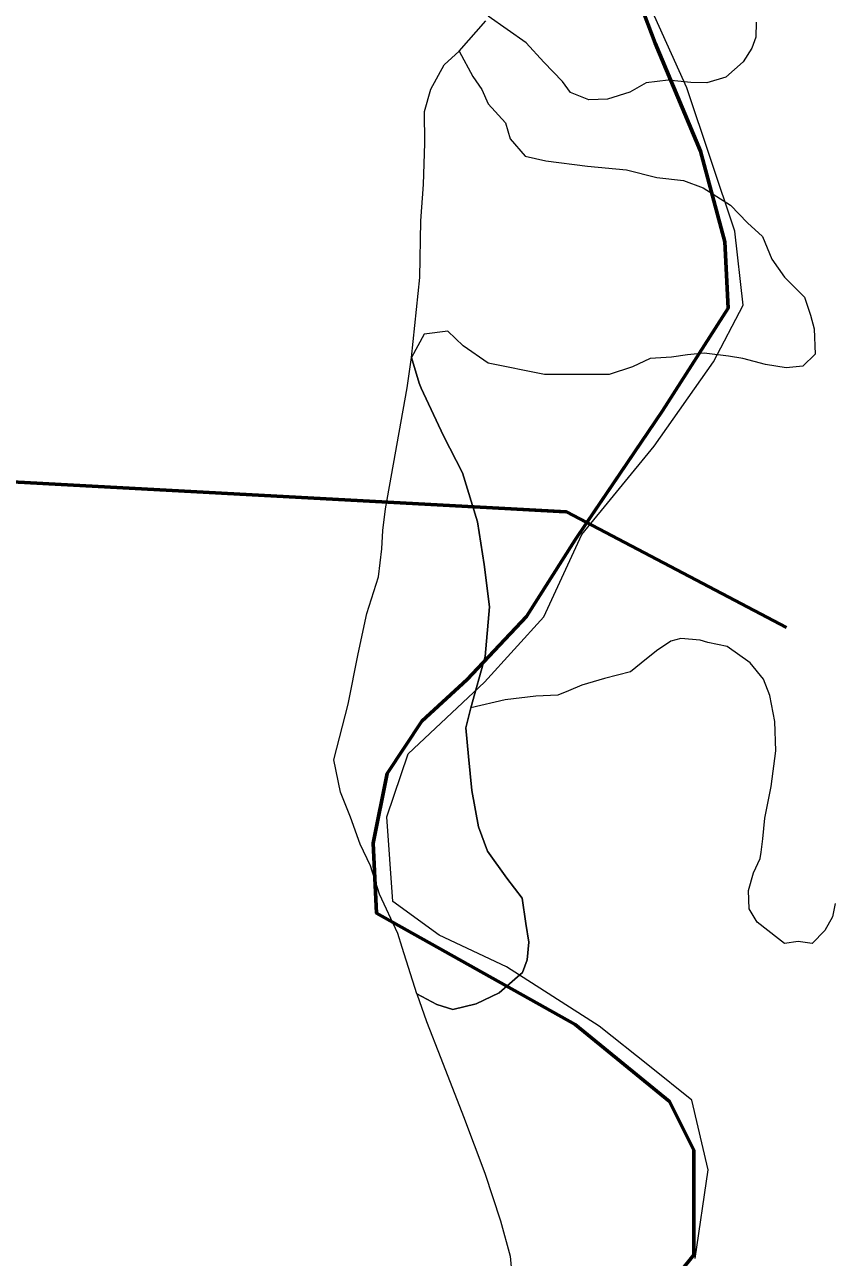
# Model space of a CAD drawing. Extents: x -1643653 to 4543381, y 1624270 to 13878484.
# Drawn here: x 752870 to 754823, y 8933088 to 8936065 of the extents above; entities that cross this region are included whole.
import ezdxf

# ---------------------------------------------------------------- set-up
doc = ezdxf.new("R2010")
doc.units = 0
doc.header["$LTSCALE"] = 200
doc.linetypes.add('MEDIUM_DASHED', pattern=[4.5, 3, -1.5])
for name, color, linetype, lineweight in [('1', 7, 'Continuous', 13), ('10', 7, 'MEDIUM_DASHED', 60), ('14', 7, 'Continuous', 13), ('27', 7, 'Continuous', 53), ('28', 7, 'Continuous', 53), ('29', 7, 'Continuous', 13)]:
    doc.layers.add(name, color=color, linetype=linetype, lineweight=lineweight)

msp = doc.modelspace()

# ---------------------------------------------------------------- linework, layer by layer
at = {"layer": '1', "lineweight": 25}
msp.add_spline([(814781, 9009175.5), (814787.2, 9009173.4), (814796.9, 9009173.4), (814799.4, 9009172.4), (814805.1, 9009174.5), (814805.6, 9009176.5), (814811.7, 9009179.5), (814811.7, 9009179.5), (814801.5, 9009181), (814790.7, 9009181.5), (814784.1, 9009183.1), (814777.4, 9009185.1), (814778.4, 9009175.5)], degree=3, dxfattribs=at)
at = {"layer": '10'}
msp.add_open_spline([(753774.9, 8926261.4), (753812.7, 8926399.9), (753812, 8926558.8), (753709.5, 8926687.3), (753566, 8926867.3), (753376.7, 8926916.9), (753227, 8927050.3), (753014.8, 8927239.4), (752804.9, 8927430.3), (752597.6, 8927630.5), (752376.7, 8927843.7), (752192.2, 8928091.3), (752017.6, 8928334.1), (751956, 8928419.6), (752103.6, 8928574.9), (752029.9, 8928655), (751955.6, 8928735.8), (751801.6, 8928688.1), (751721.4, 8928753.8), (751652.2, 8928810.4), (751601.3, 8928901.2), (751523.9, 8928951.3), (751367.8, 8929052.4), (751185.2, 8929119.1), (751030.2, 8929222.8), (750931.1, 8929289.2), (750854.8, 8929393), (750746.4, 8929445), (750665, 8929484.1), (750582.4, 8929520.3), (750499.6, 8929556.1), (750413.3, 8929593.4), (750326.8, 8929630.1), (750240.4, 8929667.2), (750059.5, 8929745.1), (749875.6, 8929807.6), (749709.7, 8929926.4), (749552.8, 8930038.9), (749714.4, 8930314.8), (749771.5, 8930481.9), (749848.6, 8930707.8), (750077.8, 8930926.7), (750119.5, 8931152.3), (750152, 8931328.4), (750058.1, 8931532.9), (749922, 8931707.8), (749753.2, 8931924.7), (749391.3, 8931773.6), (749243.2, 8931979.4), (749032.7, 8932271.9), (748906.3, 8932592.6), (748823.6, 8932929.9), (748786.3, 8933082.2), (748758.3, 8933247.9), (748811.3, 8933399), (748934, 8933748.4), (749210.7, 8934002.5), (749514.7, 8934226), (749629.1, 8934310.1), (749795.5, 8934228.1), (749909.7, 8934329.8), (749982.5, 8934394.6), (750061.5, 8934468.6), (750045.4, 8934552), (750025.6, 8934654.5), (749991.4, 8934758.2), (749959, 8934860.6), (749901, 8935043.9), (749870.4, 8935232.4), (749773.9, 8935403.7), (749725.3, 8935490), (749619.5, 8935521), (749551.8, 8935588.9), (749459.7, 8935681.1), (749373.5, 8935781.5), (749280.2, 8935872.8), (749090.8, 8936058.2), (748862, 8936191), (748663.2, 8936378.9), (748545.5, 8936490.1), (748390.4, 8936617), (748404, 8936773.9), (748412.2, 8936868.5), (748420.5, 8936963.2), (748428.7, 8937057.8)], degree=3, dxfattribs=at)
at = {"layer": '14'}
for points in [[(753980.4, 8934477.6), (754123.7, 8934635.3), (754216.1, 8934833.8), (754390.1, 8935047.4), (754533.5, 8935250.9), (754605.3, 8935388.3), (754585.6, 8935566.6), (754469.7, 8935913.2), (754383.8, 8936101.9)], [(754489.8, 8933086), (754521.2, 8933299.9), (754481.1, 8933468.1), (754379.5, 8933549.8), (754257.6, 8933646.8), (754033.9, 8933789.8), (753871.2, 8933866.5), (753759.4, 8933948.2), (753744.9, 8934152), (753796.4, 8934304.8), (753980.4, 8934477.6)]]:
    msp.add_lwpolyline(points, dxfattribs=at)
at = {"layer": '27', "linetype": 'MEDIUM_DASHED'}
for p, q in [((749981.9, 8935116.1), (754179.1, 8934889)), ((754179.1, 8934889), (757256.9, 8933270.8))]:
    msp.add_line(p, q, dxfattribs=at)
at = {"layer": '27'}
for points in [[(754392.7, 8936020.7), (754342.2, 8936155.4), (754342.2, 8936298.6)], [(754351.3, 8932926.2), (754486, 8933094.6), (754486, 8933347.3), (754427.1, 8933465.2), (754199.8, 8933650.5), (753720, 8933920), (753711.6, 8934088.4), (753745.2, 8934256.8), (753829.4, 8934383.2), (753938.8, 8934484.2), (754081.9, 8934635.8), (754199.8, 8934821.1), (754410.2, 8935132.7), (754569.4, 8935380.6), (754561, 8935540.6), (754502.1, 8935759.6), (754392.7, 8936020.7), (754342.2, 8936155.4)], [(754342.2, 8936155.4), (754392.7, 8936020.7), (754502.1, 8935759.6), (754561, 8935540.6), (754569.4, 8935380.6), (754410.2, 8935132.7), (754199.8, 8934821.1), (754081.9, 8934635.8), (753938.8, 8934484.2), (753829.4, 8934383.2), (753745.2, 8934256.8), (753711.6, 8934088.4), (753720, 8933920), (754199.8, 8933650.5), (754427.1, 8933465.2), (754486, 8933347.3), (754486, 8933094.6), (754351.3, 8932926.2)], [(744468.3, 8935167.7), (744738.2, 8934840), (744742.2, 8934840.9), (749981.9, 8935116.1), (754179.1, 8934889), (754228.2, 8934863.2), (754410.2, 8935132.7), (754569.4, 8935380.6), (754561, 8935540.6), (754502.1, 8935759.6), (754392.7, 8936020.7)], [(754081.9, 8934635.8), (754199.8, 8934821.1), (754228.2, 8934863.2), (754179.1, 8934889), (749981.9, 8935116.1), (744737.6, 8934840.7)], [(753711.6, 8934088.4), (753745.2, 8934256.8), (753829.4, 8934383.2), (753938.8, 8934484.2), (754081.9, 8934635.8)], [(754275.6, 8932681.9), (754351.3, 8932926.2), (754486, 8933094.6), (754486, 8933347.3), (754427.1, 8933465.2), (754199.8, 8933650.5), (753720, 8933920), (753711.6, 8934088.4)]]:
    msp.add_lwpolyline(points, dxfattribs=at)
at = {"layer": '28'}
msp.add_lwpolyline([(754351.3, 8932926.2), (754486, 8933094.6), (754486, 8933347.3), (754427.1, 8933465.2), (754199.8, 8933650.5), (753720, 8933920), (753711.6, 8934088.4), (753745.2, 8934256.8), (753829.4, 8934383.2), (753938.8, 8934484.2), (754081.9, 8934635.8), (754199.8, 8934821.1), (754410.2, 8935132.7), (754569.4, 8935380.6), (754561, 8935540.6), (754502.1, 8935759.6), (754392.7, 8936020.7), (754342.2, 8936155.4)], dxfattribs=at)
msp.add_lwpolyline([(754351.3, 8932926.2), (754486, 8933094.6), (754486, 8933347.3), (754427.1, 8933465.2), (754199.8, 8933650.5), (753720, 8933920), (753711.6, 8934088.4), (753745.2, 8934256.8), (753829.4, 8934383.2), (753938.8, 8934484.2), (754081.9, 8934635.8), (754199.8, 8934821.1), (754410.2, 8935132.7), (754569.4, 8935380.6), (754561, 8935540.6), (754502.1, 8935759.6), (754392.7, 8936020.7), (754342.2, 8936155.4)], dxfattribs=at)
at = {"layer": '29'}
msp.add_line((753817.5, 8933725.1), (753782.1, 8933836.7), dxfattribs=at)
at = {"layer": '29', "lineweight": 25}
for points in [[(754342.2, 8936155.4), (754392.7, 8936020.7), (754502.1, 8935759.6), (754561, 8935540.6)], [(754561, 8935540.6), (754569.4, 8935380.6), (754410.2, 8935132.7), (754199.8, 8934821.1)], [(754199.8, 8934821.1), (754081.9, 8934635.8), (753938.8, 8934484.2), (753829.4, 8934383.2)], [(753829.4, 8934383.2), (753745.2, 8934256.8), (753711.6, 8934088.4), (753720, 8933920), (754199.8, 8933650.5)], [(754199.8, 8933650.5), (754427.1, 8933465.2), (754486, 8933347.3), (754486, 8933094.6), (754351.3, 8932926.2)]]:
    msp.add_lwpolyline(points, dxfattribs=at)
at = {"layer": '29'}
for points in [[(753827.9, 8935187.8), (753822.5, 8935199.3), (753804.2, 8935261.7), (753804.2, 8935261.7), (753824.2, 8935454.9), (753826.7, 8935591.3), (753833.5, 8935679.1), (753836.2, 8935779.4), (753835.8, 8935855.7), (753850.8, 8935909.8), (753883.5, 8935968), (753919.2, 8936001.4), (753983.5, 8936074.8)], [(754636.7, 8936071.8), (754636, 8936034.8), (754626.5, 8936008.6), (754605.7, 8935975.5), (754563.2, 8935938.6), (754517.5, 8935924.6), (754479.2, 8935925.4), (754424.2, 8935931.7), (754370.9, 8935924.6), (754331.7, 8935902), (754277.9, 8935885.2), (754232.9, 8935883.6), (754188.6, 8935901.7), (754168.7, 8935928.2), (754123.9, 8935974.8), (754080.9, 8936021.6), (753989.8, 8936085.7)], [(754636.7, 8936071.8), (754636, 8936034.8), (754626.5, 8936008.6), (754605.7, 8935975.5), (754563.2, 8935938.6), (754517.5, 8935924.6), (754479.2, 8935925.4), (754424.2, 8935931.7), (754370.9, 8935924.6), (754331.7, 8935902), (754277.9, 8935885.2), (754232.9, 8935883.6), (754188.6, 8935901.7), (754168.7, 8935928.2), (754123.9, 8935974.8), (754080.9, 8936021.6), (753989.8, 8936085.7)], [(753919.2, 8936001.4), (753952.5, 8935940.4), (753974.6, 8935909.2), (753989.2, 8935874.3), (754031.5, 8935828.5), (754042.5, 8935790), (754079.2, 8935747.8), (754128.8, 8935736.8), (754229.8, 8935724), (754323.5, 8935714.8), (754396.9, 8935696.5), (754461.2, 8935689.1), (754509.1, 8935671.6), (754575.2, 8935629.4), (754615.7, 8935587.2), (754652.4, 8935554.2), (754674.4, 8935499.2), (754705.6, 8935455.2), (754753.4, 8935407.5), (754768.1, 8935363.5), (754777.2, 8935330.5), (754779.1, 8935270), (754749.7, 8935240.6), (754709.3, 8935237), (754659.7, 8935244.3), (754604.6, 8935259), (754569.7, 8935264.5), (754511, 8935271.8), (754470.6, 8935268.1), (754432, 8935262.6), (754380.6, 8935259), (754338.4, 8935238.8), (754281.4, 8935220.5), (754208, 8935220.5), (754125.3, 8935220.5), (753989.4, 8935248), (753928.8, 8935290.1), (753892.1, 8935325), (753835.2, 8935317.7), (753804.2, 8935261.7)], [(753804.2, 8935261.7), (753824.2, 8935454.9), (753826.7, 8935591.3), (753833.5, 8935679.1), (753836.2, 8935779.4), (753835.8, 8935855.7), (753850.8, 8935909.8), (753883.5, 8935968), (753919.2, 8936001.4)], [(753919.2, 8936001.4), (753952.5, 8935940.4), (753974.6, 8935909.2), (753989.2, 8935874.3), (754031.5, 8935828.5), (754042.5, 8935790), (754079.2, 8935747.8), (754128.8, 8935736.8), (754229.8, 8935724), (754323.5, 8935714.8), (754396.9, 8935696.5), (754461.2, 8935689.1), (754509.1, 8935671.6), (754575.2, 8935629.4), (754615.7, 8935587.2), (754652.4, 8935554.2), (754674.4, 8935499.2), (754705.6, 8935455.2), (754753.4, 8935407.5), (754768.1, 8935363.5), (754777.2, 8935330.5), (754779.1, 8935270), (754749.7, 8935240.6), (754709.3, 8935237), (754659.7, 8935244.3), (754604.6, 8935259), (754569.7, 8935264.5), (754511, 8935271.8), (754470.6, 8935268.1), (754432, 8935262.6), (754380.6, 8935259), (754338.4, 8935238.8), (754281.4, 8935220.5), (754208, 8935220.5), (754125.3, 8935220.5), (753989.4, 8935248), (753928.8, 8935290.1), (753892.1, 8935325), (753835.2, 8935317.7), (753804.2, 8935261.7)], [(753782.1, 8933836.7), (753771.2, 8933870.9), (753727.3, 8933965.4), (753705.3, 8934034), (753680.6, 8934086.1), (753657.3, 8934151.9), (753632.6, 8934212.2), (753616.6, 8934290.3), (753651.7, 8934424.1), (753675.7, 8934545.9), (753696.8, 8934643), (753724.3, 8934731.7), (753732.7, 8934799.2), (753734.8, 8934843.6), (753741.2, 8934896.3), (753794.1, 8935188), (753804.2, 8935261.7)], [(753794.1, 8935188), (753804.2, 8935261.7), (753804.2, 8935261.7), (753804.2, 8935261.7)], [(753804.2, 8935261.7), (753822.5, 8935199.3), (753827.9, 8935187.8)], [(753782.1, 8933836.7), (753771.2, 8933870.9), (753727.3, 8933965.4), (753705.3, 8934034), (753680.6, 8934086.1), (753657.3, 8934151.9), (753632.6, 8934212.2), (753616.6, 8934290.3), (753651.7, 8934424.1), (753675.7, 8934545.9), (753696.8, 8934643), (753724.3, 8934731.7), (753732.7, 8934799.2), (753734.8, 8934843.6), (753741.2, 8934896.3), (753794.1, 8935188)], [(753827.9, 8935187.8), (753881.3, 8935072.8), (753927.2, 8934982.9), (753963.7, 8934864.5), (753980.2, 8934761.8), (753993.1, 8934659.1), (753982.1, 8934539.9), (753947.3, 8934415.3), (753935.9, 8934366.9), (753942, 8934297.9), (753950.3, 8934215.7), (753966.3, 8934128), (753987.6, 8934069.7), (754034.6, 8934004.6), (754071.8, 8933956.1), (754080.1, 8933895.1), (754087.7, 8933849.6), (754083.9, 8933807.2), (754072.5, 8933776.2), (754016.2, 8933727.4), (753960.8, 8933700.9), (753903.9, 8933687.2), (753865.2, 8933699.3), (753817.5, 8933725.1), (753782.1, 8933836.7)], [(753817.5, 8933725.1), (753865.2, 8933699.3), (753903.9, 8933687.2), (753960.8, 8933700.9), (754016.2, 8933727.4), (754072.5, 8933776.2), (754083.9, 8933807.2), (754087.7, 8933849.6), (754080.1, 8933895.1), (754071.8, 8933956.1), (754034.6, 8934004.6), (753987.6, 8934069.7), (753966.3, 8934128), (753950.3, 8934215.7), (753942, 8934297.9), (753935.9, 8934366.9), (753947.3, 8934415.3), (753982.1, 8934539.9), (753993.1, 8934659.1), (753980.2, 8934761.8), (753963.7, 8934864.5), (753927.2, 8934982.9), (753881.3, 8935072.8), (753827.9, 8935187.8)], [(754827.8, 8933943), (754821, 8933911.2), (754802.8, 8933877.9), (754771.7, 8933846.8), (754738.3, 8933851.4), (754704.9, 8933846.1), (754690.5, 8933857.5), (754639, 8933897.6), (754620, 8933930.2), (754618.5, 8933974.1), (754630.7, 8934017), (754646.6, 8934051.9), (754648.9, 8934067), (754652.7, 8934098.8), (754658, 8934148.8), (754673.2, 8934225.8), (754684.6, 8934311.4), (754681.5, 8934382.6), (754669.8, 8934445.1), (754654.7, 8934484.5), (754622, 8934524.6), (754566.7, 8934564), (754519.7, 8934573.1), (754501.4, 8934579.2), (754455.2, 8934583), (754430.9, 8934576.9), (754396, 8934553.4), (754358.9, 8934523.1), (754333.1, 8934502.7), (754270.3, 8934486.5), (754215.7, 8934470.6), (754183.9, 8934457), (754158.1, 8934446.4), (754105, 8934444.1), (754030.7, 8934435), (753947.3, 8934415.3)], [(754827.8, 8933943), (754821, 8933911.2), (754802.8, 8933877.9), (754771.7, 8933846.8), (754738.3, 8933851.4), (754704.9, 8933846.1), (754690.5, 8933857.5), (754639, 8933897.6), (754620, 8933930.2), (754618.5, 8933974.1), (754630.7, 8934017), (754646.6, 8934051.9), (754648.9, 8934067), (754652.7, 8934098.8), (754658, 8934148.8), (754673.2, 8934225.8), (754684.6, 8934311.4), (754681.5, 8934382.6), (754669.8, 8934445.1), (754654.7, 8934484.5), (754622, 8934524.6), (754566.7, 8934564), (754519.7, 8934573.1), (754501.4, 8934579.2), (754455.2, 8934583), (754430.9, 8934576.9), (754396, 8934553.4), (754358.9, 8934523.1), (754333.1, 8934502.7), (754270.3, 8934486.5), (754215.7, 8934470.6), (754183.9, 8934457), (754158.1, 8934446.4), (754105, 8934444.1), (754030.7, 8934435), (753947.3, 8934415.3)], [(753817.5, 8933725.1), (753865.2, 8933699.3), (753903.9, 8933687.2), (753960.8, 8933700.9), (754016.2, 8933727.4), (754072.5, 8933776.2), (754083.9, 8933807.2), (754087.7, 8933849.6), (754080.1, 8933895.1), (754071.8, 8933956.1), (754034.6, 8934004.6), (753987.6, 8934069.7), (753966.3, 8934128), (753950.3, 8934215.7), (753942, 8934297.9), (753935.9, 8934366.9), (753947.3, 8934415.3)], [(753947.3, 8934415.3), (753935.9, 8934366.9), (753942, 8934297.9), (753950.3, 8934215.7), (753966.3, 8934128), (753987.6, 8934069.7), (754034.6, 8934004.6), (754071.8, 8933956.1), (754080.1, 8933895.1), (754087.7, 8933849.6), (754083.9, 8933807.2), (754072.5, 8933776.2), (754016.2, 8933727.4), (753960.8, 8933700.9), (753903.9, 8933687.2), (753865.2, 8933699.3), (753817.5, 8933725.1)], [(753817.5, 8933725.1), (753840.2, 8933658.1), (753875.1, 8933569.4), (753929.8, 8933428.9), (753981.4, 8933291.5), (754019.4, 8933176.5), (754042.9, 8933091.7), (754053.5, 8932976.8), (754062.6, 8932888.9), (754061.7, 8932880.9)], [(753817.5, 8933725.1), (753840.2, 8933658.1), (753875.1, 8933569.4), (753929.8, 8933428.9), (753981.4, 8933291.5), (754019.4, 8933176.5), (754042.9, 8933091.7), (754053.5, 8932976.8), (754062.6, 8932888.9), (754061.7, 8932880.9)]]:
    msp.add_lwpolyline(points, dxfattribs=at)

doc.saveas('drawing.dxf')
